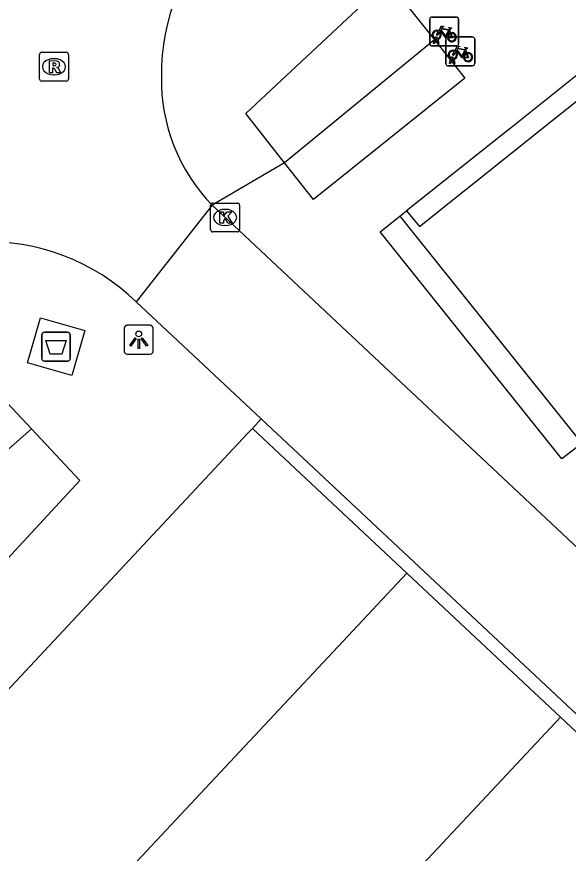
# Model space of a CAD drawing. Extents: x 159040 to 160094, y 381214 to 382518.
# Drawn here: x 159496.75 to 159515.87, y 381635.07 to 381664.06 of the extents above; entities that cross this region are included whole.
import ezdxf

# ---------------------------------------------------------------- set-up
doc = ezdxf.new("R2010")
doc.units = 0
for name, color, linetype in [('IMGEO_Afval_apart_plaats', 7, 'Continuous'), ('IMGEO_Fietsenrek', 7, 'Continuous'), ('IMGEO_Haag', 7, 'Continuous'), ('IMGEO_Kolk', 7, 'Continuous'), ('IMGEO_Lichtpunt', 7, 'Continuous'), ('IMGEO_Pand', 7, 'Continuous'), ('IMGEO_Pand_overbouw', 7, 'Continuous'), ('IMGEO_Rijbaan_lokaal_open', 7, 'Continuous'), ('IMGEO_Rioolput', 7, 'Continuous'), ('IMGEO_Voetpad_gesloten', 7, 'Continuous'), ('IMGEO_Voetpad_open', 7, 'Continuous')]:
    doc.layers.add(name, color=color, linetype=linetype)

msp = doc.modelspace()

# ---------------------------------------------------------------- linework, layer by layer
at = {"layer": 'IMGEO_Afval_apart_plaats'}
for p, q in [((159497.619, 381652.228), (159497.619, 381653.028)), ((159497.619, 381653.028), (159497.619, 381652.228)), ((159497.719, 381653.128), (159498.509, 381653.128)), ((159498.509, 381653.128), (159497.719, 381653.128)), ((159498.609, 381653.028), (159498.609, 381652.228)), ((159498.609, 381652.228), (159498.609, 381653.028)), ((159498.509, 381652.128), (159497.719, 381652.128)), ((159497.719, 381652.128), (159498.509, 381652.128))]:
    msp.add_line(p, q, dxfattribs=at)
msp.add_lwpolyline([(159497.762, 381652.842), (159498.466, 381652.842), (159498.317, 381652.372), (159497.911, 381652.372), (159497.762, 381652.842)], dxfattribs=at)
for centre, start, end in [((159497.719, 381653.028), 90, 180), ((159497.719, 381653.028), 90, 180), ((159498.509, 381653.028), 0, 90), ((159498.509, 381653.028), 360, 90), ((159497.719, 381652.228), 180, 270), ((159497.719, 381652.228), 180, 270), ((159498.509, 381652.228), 270, 0), ((159498.509, 381652.228), 270, 0)]:
    msp.add_arc(centre, 0.1, start, end, dxfattribs=at)
at = {"layer": 'IMGEO_Fietsenrek'}
for p, q in [((159511.142, 381664.053), (159511.983, 381664.053)), ((159511.983, 381664.053), (159511.142, 381664.053)), ((159511.067, 381663.128), (159511.067, 381663.969)), ((159511.067, 381663.969), (159511.067, 381663.128)), ((159512.067, 381663.978), (159512.067, 381663.137)), ((159512.067, 381663.137), (159512.067, 381663.978)), ((159511.754, 381663.602), (159511.79, 381663.507)), ((159511.194, 381663.137), (159511.233, 381663.297)), ((159511.263, 381663.285), (159511.228, 381663.137)), ((159511.305, 381663.309), (159511.304, 381663.313)), ((159511.346, 381663.137), (159511.312, 381663.279)), ((159511.336, 381663.32), (159511.337, 381663.313)), ((159511.344, 381663.283), (159511.379, 381663.137)), ((159511.626, 381662.437), (159511.626, 381663.278)), ((159511.626, 381663.278), (159511.626, 381662.437)), ((159511.701, 381663.362), (159512.542, 381663.362)), ((159512.542, 381663.362), (159511.701, 381663.362)), ((159512.626, 381663.287), (159512.626, 381662.446)), ((159512.626, 381662.446), (159512.626, 381663.287)), ((159511.992, 381663.053), (159511.151, 381663.053)), ((159511.151, 381663.053), (159511.992, 381663.053)), ((159511.228, 381663.137), (159511.194, 381663.137)), ((159511.379, 381663.137), (159511.346, 381663.137)), ((159512.313, 381662.911), (159512.349, 381662.816)), ((159511.753, 381662.446), (159511.792, 381662.606)), ((159511.822, 381662.594), (159511.787, 381662.446)), ((159511.864, 381662.618), (159511.863, 381662.622)), ((159511.905, 381662.446), (159511.871, 381662.588)), ((159511.895, 381662.629), (159511.896, 381662.622)), ((159511.903, 381662.592), (159511.938, 381662.446)), ((159512.551, 381662.362), (159511.71, 381662.362)), ((159511.71, 381662.362), (159512.551, 381662.362)), ((159511.787, 381662.446), (159511.753, 381662.446)), ((159511.938, 381662.446), (159511.905, 381662.446))]:
    msp.add_line(p, q, dxfattribs=at)
for points in [[(159511.38, 381663.579), (159511.475, 381663.743), (159511.561, 381663.729), (159511.563, 381663.72), (159511.507, 381663.709), (159511.48, 381663.664), (159511.736, 381663.623)], [(159511.401, 381663.527), (159511.349, 381663.437), (159511.309, 381663.412), (159511.31, 381663.459), (159511.365, 381663.553)], [(159511.676, 381663.335), (159511.626, 381663.335), (159511.435, 381663.586), (159511.416, 381663.554)], [(159511.723, 381663.598), (159511.466, 381663.639), (159511.449, 381663.61), (159511.616, 381663.39), (159511.723, 381663.598)], [(159511.771, 381663.5), (159511.741, 381663.577), (159511.632, 381663.359), (159511.675, 381663.359)], [(159511.705, 381663.359), (159511.825, 381663.358), (159511.781, 381663.472)], [(159511.801, 381663.479), (159511.856, 381663.334), (159511.706, 381663.334)], [(159511.736, 381663.623), (159511.761, 381663.672), (159511.755, 381663.676), (159511.732, 381663.68), (159511.72, 381663.687), (159511.719, 381663.69), (159511.721, 381663.695), (159511.816, 381663.68), (159511.818, 381663.67), (159511.808, 381663.657), (159511.796, 381663.651), (159511.782, 381663.657), (159511.754, 381663.602)], [(159511.96, 381662.836), (159511.908, 381662.746), (159511.868, 381662.721), (159511.869, 381662.768), (159511.924, 381662.862)], [(159511.939, 381662.888), (159512.034, 381663.052), (159512.12, 381663.038), (159512.122, 381663.029), (159512.066, 381663.018), (159512.039, 381662.973), (159512.295, 381662.932)], [(159512.235, 381662.644), (159512.185, 381662.644), (159511.994, 381662.895), (159511.975, 381662.863)], [(159512.282, 381662.907), (159512.025, 381662.948), (159512.008, 381662.919), (159512.175, 381662.699), (159512.282, 381662.907)], [(159512.33, 381662.809), (159512.3, 381662.886), (159512.191, 381662.668), (159512.234, 381662.668)], [(159512.295, 381662.932), (159512.32, 381662.981), (159512.314, 381662.985), (159512.291, 381662.989), (159512.279, 381662.996), (159512.278, 381662.999), (159512.28, 381663.004), (159512.375, 381662.989), (159512.377, 381662.979), (159512.367, 381662.966), (159512.355, 381662.96), (159512.341, 381662.966), (159512.313, 381662.911)], [(159512.264, 381662.668), (159512.384, 381662.667), (159512.34, 381662.781)], [(159512.36, 381662.788), (159512.415, 381662.643), (159512.265, 381662.643)]]:
    msp.add_lwpolyline(points, dxfattribs=at)
for centre, radius, start, end in [((159511.145, 381663.975), 0.0779, 92.4484, 184.2845), ((159511.145, 381663.975), 0.0779, 92.4484, 184.2845), ((159511.989, 381663.975), 0.0779, 2.4484, 94.2845), ((159511.989, 381663.975), 0.0779, 2.4484, 94.2845), ((159511.307, 381663.438), 0.159, 62.6766, 242.1369), ((159511.307, 381663.438), 0.129, 63.3192, 238.903), ((159511.307, 381663.438), 0.129, 283.6043, 43.4302), ((159511.307, 381663.438), 0.159, 283.5766, 46.6042), ((159511.834, 381663.354), 0.159, 113.3408, 178.3217), ((159511.834, 381663.354), 0.159, 187.0065, 105.7708), ((159511.834, 381663.354), 0.129, 113.923, 177.9556), ((159511.834, 381663.354), 0.129, 188.6715, 104.5883), ((159511.287, 381663.309), 0.0499, 12.8025, 158.6934), ((159511.307, 381663.438), 0.159, 253.9967, 271.7867), ((159511.287, 381663.309), 0.0174, 12.8025, 163.4502), ((159511.307, 381663.438), 0.129, 253.415, 269.0204), ((159511.704, 381663.284), 0.0779, 92.4484, 184.2845), ((159511.704, 381663.284), 0.0779, 92.4484, 184.2845), ((159512.548, 381663.284), 0.0779, 2.4484, 94.2845), ((159512.548, 381663.284), 0.0779, 2.4484, 94.2845), ((159511.145, 381663.131), 0.0779, 182.4484, 274.2845), ((159511.145, 381663.131), 0.0779, 182.4484, 274.2845), ((159511.866, 381662.747), 0.159, 62.6766, 242.1369), ((159511.866, 381662.747), 0.129, 63.3192, 238.903), ((159511.866, 381662.747), 0.159, 283.5766, 46.6042), ((159511.989, 381663.131), 0.0779, 272.4484, 4.2845), ((159511.989, 381663.131), 0.0779, 272.4484, 4.2845), ((159511.846, 381662.618), 0.0499, 12.8025, 158.6934), ((159511.866, 381662.747), 0.159, 253.9967, 271.7867), ((159511.846, 381662.618), 0.0174, 12.8025, 163.4502), ((159511.866, 381662.747), 0.129, 253.415, 269.0204), ((159511.866, 381662.747), 0.129, 283.6043, 43.4302), ((159512.393, 381662.663), 0.159, 113.3408, 178.3217), ((159512.393, 381662.663), 0.159, 187.0065, 105.7708), ((159512.393, 381662.663), 0.129, 113.923, 177.9556), ((159512.393, 381662.663), 0.129, 188.6715, 104.5883), ((159511.704, 381662.44), 0.0779, 182.4484, 274.2845), ((159511.704, 381662.44), 0.0779, 182.4484, 274.2845), ((159512.548, 381662.44), 0.0779, 272.4484, 4.2845), ((159512.548, 381662.44), 0.0779, 272.4484, 4.2845)]:
    msp.add_arc(centre, radius, start, end, dxfattribs=at)
at = {"layer": 'IMGEO_Haag'}
for points in [[(159511.226, 381663.261), (159506.037, 381658.997)], [(159486.888, 381640.605), (159488.441, 381641.979), (159497.258, 381649.78)]]:
    msp.add_lwpolyline(points, dxfattribs=at)
at = {"layer": 'IMGEO_Kolk'}
for p, q in [((159503.473, 381656.682), (159503.473, 381657.534)), ((159503.548, 381657.608), (159504.4, 381657.608)), ((159503.961, 381657.388), (159503.986, 381657.388)), ((159504.474, 381657.534), (159504.474, 381656.682)), ((159503.984, 381656.828), (159503.959, 381656.828)), ((159504.4, 381656.608), (159503.548, 381656.608))]:
    msp.add_line(p, q, dxfattribs=at)
for points in [[(159503.473, 381656.682), (159503.473, 381657.534)], [(159503.548, 381657.608), (159504.4, 381657.608)], [(159504.474, 381657.534), (159504.474, 381656.682)], [(159503.794, 381657.308), (159503.917, 381657.308), (159503.917, 381657.157), (159504.047, 381657.308), (159504.211, 381657.308), (159504.065, 381657.157), (159504.218, 381656.908), (159504.066, 381656.908), (159503.981, 381657.072), (159503.917, 381657.005), (159503.917, 381656.908), (159503.794, 381656.908), (159503.794, 381657.308)], [(159504.4, 381656.608), (159503.548, 381656.608)]]:
    msp.add_lwpolyline(points, dxfattribs=at)
for centre, start, end in [((159503.55, 381657.532), 91.552, 178.448), ((159503.55, 381657.532), 91.552, 178.448), ((159504.398, 381657.532), 1.552, 88.448), ((159504.398, 381657.532), 1.552, 88.448), ((159503.55, 381656.684), 181.552, 268.448), ((159503.55, 381656.684), 181.552, 268.448), ((159504.398, 381656.684), 271.552, 358.448), ((159504.398, 381656.684), 271.552, 358.448)]:
    msp.add_arc(centre, 0.0765, start, end, dxfattribs=at)
for centre, major_axis, ratio, start_param, end_param in [((159503.96, 381657.108), (-0.387, 0.002), 0.722429, 4.712389, 7.853982), ((159503.985, 381657.108), (-0.39, 0.002), 0.717154, 1.570796, 4.712389)]:
    msp.add_ellipse(centre, major_axis=major_axis, ratio=ratio, start_param=start_param, end_param=end_param, dxfattribs=at)
at = {"layer": 'IMGEO_Lichtpunt'}
for p, q in [((159501.382, 381653.369), (159500.574, 381653.369)), ((159501.382, 381653.369), (159500.574, 381653.369)), ((159500.48, 381653.274), (159500.48, 381652.467)), ((159500.48, 381653.274), (159500.48, 381652.467)), ((159501.476, 381652.467), (159501.476, 381653.274)), ((159501.476, 381652.467), (159501.476, 381653.274)), ((159500.574, 381652.373), (159501.382, 381652.373)), ((159500.574, 381652.373), (159501.382, 381652.373))]:
    msp.add_line(p, q, dxfattribs=at)
for points in [[(159500.854, 381652.938), (159500.893, 381652.91), (159500.705, 381652.648), (159500.667, 381652.675), (159500.854, 381652.938)], [(159500.956, 381652.89), (159501.003, 381652.89), (159501.003, 381652.568), (159500.956, 381652.568), (159500.956, 381652.89)], [(159501.066, 381652.91), (159501.104, 381652.937), (159501.291, 381652.675), (159501.252, 381652.647), (159501.066, 381652.91)]]:
    msp.add_lwpolyline(points, dxfattribs=at)
msp.add_circle((159500.979, 381653.072), 0.0994, dxfattribs=at)
for centre, start, end in [((159500.574, 381653.274), 90, 180), ((159500.574, 381653.274), 90, 180), ((159501.382, 381653.274), 0, 90), ((159501.382, 381653.274), 0, 90), ((159500.574, 381652.467), 180, 270), ((159500.574, 381652.467), 180, 270), ((159501.382, 381652.467), 270, 0), ((159501.382, 381652.467), 270, 360)]:
    msp.add_arc(centre, 0.0946, start, end, dxfattribs=at)
at = {"layer": 'IMGEO_Pand'}
for points in [[(159510.034, 381657.157), (159510.259, 381657.341), (159510.714, 381656.799), (159525.223, 381668.397)], [(159510.034, 381657.157), (159516.34, 381649.275)], [(159497.333, 381630.962), (159491.8, 381635.765), (159504.754, 381649.62), (159504.92, 381649.798)], [(159510.274, 381644.779), (159504.92, 381649.798)], [(159510.274, 381644.779), (159497.333, 381630.962)], [(159515.6, 381639.787), (159510.274, 381644.779)], [(159502.663, 381625.973), (159515.6, 381639.787)], [(159520.926, 381634.794), (159515.6, 381639.787)]]:
    msp.add_lwpolyline(points, dxfattribs=at)
at = {"layer": 'IMGEO_Pand_overbouw'}
msp.add_lwpolyline([(159525.223, 381668.397), (159524.798, 381668.93), (159524.677, 381668.833), (159524.478, 381668.675), (159521.138, 381666.008), (159520.939, 381665.849), (159517.513, 381663.114), (159517.312, 381662.954), (159513.901, 381660.23), (159513.697, 381660.068), (159510.259, 381657.341), (159510.714, 381656.799)], close=True, dxfattribs=at)
at = {"layer": 'IMGEO_Rijbaan_lokaal_open'}
for points in [[(159503.53, 381657.53), (159500.888, 381654.179)], [(159518.283, 381643.698), (159503.53, 381657.53)], [(159505.22, 381650.124), (159500.888, 381654.179)], [(159505.22, 381650.124), (159536.088, 381621.223), (159536.396, 381621.54), (159536.728, 381621.22)]]:
    msp.add_lwpolyline(points, dxfattribs=at)
for centre, radius, start, end in [((159009.278, 382188.816), 714.553, 311.810544, 313.482755), ((159509.067, 381662.068), 7.303, 134.4993, 180.5648), ((159507.989, 381661.875), 6.226, 178.8891, 224.2618), ((159495.768, 381648.94), 7.325, 45.6607, 92.5368)]:
    msp.add_arc(centre, radius, start, end, dxfattribs=at)
at = {"layer": 'IMGEO_Rioolput'}
for p, q in [((159497.543, 381661.905), (159497.543, 381662.757)), ((159497.618, 381662.831), (159498.47, 381662.831)), ((159498.031, 381662.611), (159498.056, 381662.611)), ((159498.544, 381662.757), (159498.544, 381661.905)), ((159498.054, 381662.051), (159498.029, 381662.051)), ((159498.47, 381661.831), (159497.618, 381661.831))]:
    msp.add_line(p, q, dxfattribs=at)
for points in [[(159497.543, 381661.905), (159497.543, 381662.757)], [(159497.618, 381662.831), (159498.47, 381662.831)], [(159498.544, 381662.757), (159498.544, 381661.905)], [(159498.132, 381662.529), (159497.88, 381662.531), (159497.88, 381662.131)], [(159497.88, 381662.131), (159498.004, 381662.131), (159498.004, 381662.293), (159498.015, 381662.293)], [(159498.058, 381662.45), (159498.004, 381662.45), (159498.004, 381662.369)], [(159498.004, 381662.369), (159498.056, 381662.369)], [(159498.062, 381662.264), (159498.133, 381662.131), (159498.273, 381662.131), (159498.208, 381662.257)], [(159498.47, 381661.831), (159497.618, 381661.831)]]:
    msp.add_lwpolyline(points, dxfattribs=at)
for centre, radius, start, end in [((159497.62, 381662.755), 0.0765, 91.552, 178.448), ((159497.62, 381662.755), 0.0765, 91.552, 178.448), ((159498.468, 381662.755), 0.0765, 1.552, 88.448), ((159498.468, 381662.755), 0.0765, 1.552, 88.448), ((159498.014, 381662.24), 0.0533, 26.0293, 88.6989), ((159498.04, 381662.558), 0.19, 274.7715, 282.9687), ((159498.064, 381662.354), 0.0964, 77.0061, 93.1865), ((159498.078, 381662.411), 0.0378, 276.6634, 79.6772), ((159498.131, 381662.419), 0.109, 350.3612, 89.416), ((159498.129, 381662.419), 0.112, 277.5842, 350.9817), ((159498.113, 381662.204), 0.108, 29.5134, 73.7905), ((159497.62, 381661.907), 0.0765, 181.552, 268.448), ((159497.62, 381661.907), 0.0765, 181.552, 268.448), ((159498.468, 381661.907), 0.0765, 271.552, 358.448), ((159498.468, 381661.907), 0.0765, 271.552, 358.448)]:
    msp.add_arc(centre, radius, start, end, dxfattribs=at)
for centre, major_axis, ratio, start_param, end_param in [((159498.03, 381662.331), (-0.387, 0.002), 0.722429, 4.712389, 7.853982), ((159498.055, 381662.331), (-0.39, 0.002), 0.717154, 1.570796, 4.712389)]:
    msp.add_ellipse(centre, major_axis=major_axis, ratio=ratio, start_param=start_param, end_param=end_param, dxfattribs=at)
at = {"layer": 'IMGEO_Voetpad_gesloten'}
msp.add_lwpolyline([(159498.659, 381651.627), (159497.12, 381652.072), (159497.57, 381653.629), (159499.109, 381653.184), (159498.659, 381651.627)], dxfattribs=at)
at = {"layer": 'IMGEO_Voetpad_open'}
for points in [[(159506.037, 381658.997), (159504.688, 381660.71), (159509.598, 381665.306)], [(159509.598, 381665.306), (159511.226, 381663.261)], [(159511.226, 381663.261), (159512.281, 381661.935), (159507.034, 381657.732), (159506.037, 381658.997)], [(159506.037, 381658.997), (159503.53, 381657.53)], [(159516.34, 381649.275), (159515.647, 381648.74), (159509.353, 381656.604), (159510.034, 381657.157)], [(159497.258, 381649.78), (159496.234, 381650.874), (159485.884, 381641.555), (159486.888, 381640.605)], [(159504.92, 381649.798), (159505.22, 381650.124)], [(159486.888, 381640.605), (159489.671, 381637.969), (159498.934, 381647.989), (159497.258, 381649.78)]]:
    msp.add_lwpolyline(points, dxfattribs=at)
msp.add_arc((158865.437, 382344.39), 924.438, 312.104541, 313.614868, dxfattribs=at)

doc.saveas('drawing.dxf')
